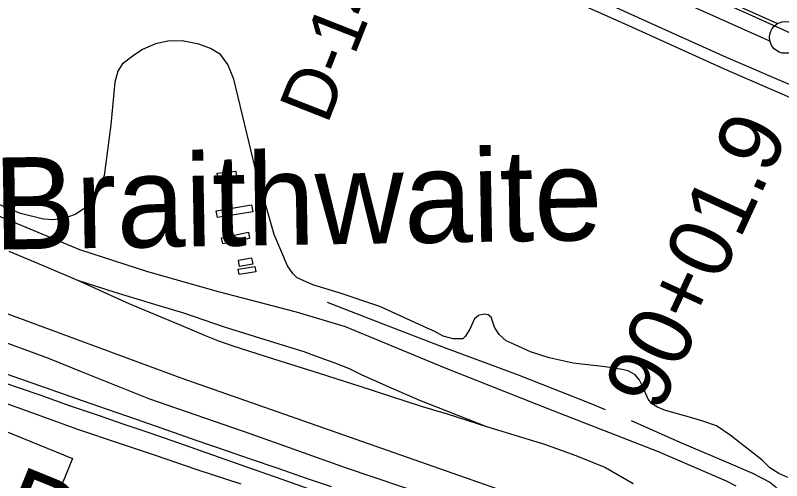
# Model space of a CAD drawing. Extents: x 3715084 to 3753216, y 488173 to 513963.
# Drawn here: x 3722638 to 3723845, y 498796 to 499530 of the extents above; entities that cross this region are included whole.
import ezdxf

# ---------------------------------------------------------------- set-up
doc = ezdxf.new("R2010")
doc.units = 0
for name, color, linetype in [('V-BLDG-OTLN', 7, 'Continuous'), ('V-FLOD-BASE', 7, 'Continuous'), ('V-LEVE-TOET', 7, 'Continuous'), ('V-RAIL-TRAK', 7, 'Continuous'), ('V-RIVR-RANG-IDEN', 7, 'Continuous'), ('V-ROAD-CNTR', 7, 'Continuous'), ('V-SITE-VEGE', 7, 'Continuous'), ('V-SURV-IDEN', 7, 'Continuous'), ('V-SURV-LINE', 7, 'Continuous'), ('V-TOPO-GNAM-IDEN', 7, 'Continuous'), ('V-TOPO-SHOR', 7, 'Continuous'), ('V-TOPO-WATR-IDEN', 7, 'Continuous')]:
    doc.layers.add(name, color=color, linetype=linetype)

msp = doc.modelspace()

# ---------------------------------------------------------------- linework, layer by layer
at = {"layer": 'V-BLDG-OTLN'}
for points in [[(3722955.5, 499281.2), (3722984.7, 499284.1), (3722985.4, 499276.6), (3722956.3, 499273.8)], [(3722954, 499221.8), (3723009.6, 499231.1), (3723011.5, 499220.2), (3722955.8, 499210.9)], [(3722962.4, 499179.3), (3723004.6, 499188), (3723006.6, 499178.2), (3722964.4, 499169.5)], [(3722989, 499143.7), (3723009.6, 499147.4), (3723011.4, 499137.6), (3722990.7, 499133.9)], [(3722988.6, 499129.6), (3723014.8, 499134), (3723016.2, 499125.7), (3722990, 499121.2)]]:
    msp.add_lwpolyline(points, close=True, dxfattribs=at)
at = {"layer": 'V-FLOD-BASE'}
msp.add_lwpolyline([(3722600.5, 500136.3), (3722651, 500080.9), (3722692.3, 500040.6), (3722712.3, 500020.8), (3722723.3, 500012.4), (3722743.9, 499998.8), (3722774.9, 499982.7), (3722824.4, 499962.9), (3722908.6, 499923.9), (3722999.6, 499883.7), (3723096.6, 499839.1), (3723214.9, 499787.2), (3723325.4, 499741.5), (3723442.3, 499691.8), (3723527.9, 499650.1), (3723623, 499607.3), (3723786.8, 499534.2), (3723869.2, 499496.9)], dxfattribs=at)
at = {"layer": 'V-LEVE-TOET'}
msp.add_lwpolyline([(3722601.3, 500040.6), (3722665.9, 499969.2), (3722692, 499947.5), (3722711.7, 499933.5), (3722767.8, 499900.3), (3722813.8, 499879), (3722868.3, 499859.8), (3722914.7, 499839.9), (3722970.1, 499817.5), (3723062.5, 499776.8), (3723146.7, 499738.8), (3723250.4, 499695.6), (3723390.6, 499631.1), (3723507.6, 499577.3), (3723618.6, 499526.2), (3723757, 499463.9), (3723872, 499414.7)], dxfattribs=at)
at = {"layer": 'V-RAIL-TRAK'}
for points in [[(3722627.4, 499158.3), (3722685.2, 499133.7), (3722735.6, 499112.6), (3722816.2, 499075.8), (3722898.1, 499041.2), (3722936.7, 499025.3), (3722957.6, 499016.7), (3722980.4, 499009), (3723044.4, 498988.1), (3723116.1, 498965.5), (3723180.1, 498945.1), (3723276.8, 498914), (3723317.6, 498901.7), (3723379.8, 498881.7), (3723434.7, 498865.1), (3723471, 498854.1), (3723520.5, 498836.1), (3723566.9, 498817.1), (3723610.7, 498791.8)], [(3722735.6, 499112.6), (3722794.2, 499093.4), (3722863.6, 499072.6), (3722902.7, 499060.7), (3722966.7, 499038.9), (3723045.7, 499014.3), (3723092, 498999.8), (3723111.5, 498992.5), (3723139.2, 498982.7), (3723163.3, 498973.2), (3723183.3, 498963.2), (3723229.3, 498942.9), (3723274.3, 498923.4), (3723379.8, 498881.7)], [(3722603.3, 498971.5), (3722665.1, 498949.9), (3722723.6, 498929.4), (3722767.2, 498914.4), (3722828.1, 498893), (3722877.1, 498876.1), (3722923.7, 498859.6), (3722969.6, 498843.6), (3723007.7, 498830.6), (3723050.9, 498815.8), (3723095.6, 498800.4), (3723135.1, 498787)], [(3722617.4, 498951.7), (3722674.6, 498932), (3722724.2, 498914.3), (3722768.2, 498899.3), (3722808.6, 498885.4), (3722849.3, 498871.8), (3722894.4, 498855.9), (3722940.8, 498839.4), (3723001.6, 498818.3), (3723057.5, 498798.6), (3723106.1, 498781.5)]]:
    msp.add_lwpolyline(points, dxfattribs=at)
at = {"layer": 'V-ROAD-CNTR'}
for points in [[(3724721.6, 498318.2), (3722898.6, 498957.7), (3722289.2, 499183.4), (3721129.6, 499619.5)], [(3722545.7, 499240.5), (3722647.7, 499198.7), (3722738.8, 499160.7), (3722845.5, 499125.8), (3722956.9, 499094.4), (3723080, 499062.5), (3723157, 499039.4), (3723312.9, 498974.6), (3723483.9, 498906.7), (3723650, 498842.2), (3723756.9, 498796.3), (3723772.1, 498788.4)]]:
    msp.add_lwpolyline(points, dxfattribs=at)
at = {"layer": 'V-SITE-VEGE'}
for p, q in [((3722605.4, 498924.7), (3722695.3, 498892.4)), ((3722695.3, 498892.4), (3722735.5, 498877.6)), ((3722735.5, 498877.6), (3722800.9, 498855.4)), ((3722800.9, 498855.4), (3722857.6, 498836.4)), ((3722857.6, 498836.4), (3722923.7, 498814)), ((3722923.7, 498814), (3722992.9, 498791.4))]:
    msp.add_line(p, q, dxfattribs=at)
for points in [[(3722614.2, 499982.4), (3722668.4, 499932.9), (3722710, 499904.3), (3722742.4, 499884.2), (3722777, 499866.8), (3722840.6, 499842.3), (3722913.7, 499818.4), (3722979.6, 499794.4), (3723090.2, 499743.3), (3723231.6, 499685.1), (3723330.4, 499638.7), (3723452.9, 499581), (3723602, 499514.3), (3723753.9, 499445.3), (3723912.4, 499376.6)], [(3723854.4, 498801.2), (3723840.3, 498807.7), (3723826.1, 498816.4), (3723813.7, 498828.4), (3723794.5, 498843.8), (3723763.3, 498868), (3723741.9, 498882.5), (3723720.5, 498890.2), (3723699.2, 498896.6), (3723661.5, 498907.1), (3723648.8, 498912.3), (3723640.1, 498917.6), (3723634.1, 498924.7), (3723625.2, 498945.2), (3723620, 498956), (3723614, 498963.1), (3723602.6, 498969.2), (3723593.5, 498971.7), (3723566.8, 498975.7), (3723516.2, 498981.5), (3723478.1, 498989.8), (3723449.1, 498999.6), (3723425, 499010.5), (3723410.8, 499016.5), (3723399.4, 499026.7), (3723392.4, 499038.3), (3723387.1, 499054), (3723382.5, 499057.9), (3723375.8, 499058.7), (3723366.8, 499056.7), (3723361, 499051.6), (3723353.2, 499035.3), (3723346.2, 499023.4), (3723342.2, 499019.7), (3723327.3, 499019.9), (3723311.5, 499024.1), (3723297.3, 499031.9), (3723286.4, 499036.7), (3723211.8, 499070.9), (3723147.7, 499092.2), (3723106, 499105), (3723081.4, 499116.2), (3723074.5, 499122.9), (3723066.2, 499134.9), (3723045.4, 499184.1), (3723015.9, 499287.3), (3722981.6, 499429.3), (3722972.1, 499452.1), (3722960.5, 499468.1), (3722945, 499477.7), (3722926.4, 499484.1), (3722900.6, 499489.5), (3722878, 499489.1), (3722858.3, 499485.1), (3722837.7, 499476.1), (3722823, 499465.9), (3722806.1, 499453), (3722799.1, 499442), (3722794.5, 499424.3), (3722788.1, 499357), (3722777.4, 499277.4), (3722772.3, 499262.8), (3722766.2, 499250.5), (3722760.9, 499242.3), (3722751.7, 499230.4), (3722745.5, 499224.9), (3722731.7, 499215.6), (3722720, 499211.8), (3722698.4, 499207.7), (3722682.2, 499208.3), (3722645.9, 499217.6), (3722539.9, 499261.6)]]:
    msp.add_lwpolyline(points, dxfattribs=at)
at = {"layer": 'V-SURV-LINE'}
for points in [[(3722749.7, 500004.1), (3723838.2, 499516.7)], [(3723826, 499489.3), (3722737.4, 499976.7)]]:
    msp.add_lwpolyline(points, dxfattribs=at)
msp.add_circle((3723850.3, 499494.9), 25, dxfattribs=at)
at = {"layer": 'V-TOPO-SHOR'}
for points in [[(3723779.8, 498603.5), (3723676.4, 498639.4), (3723546.5, 498683.8), (3723422.1, 498726.1), (3723285.3, 498773.6), (3723159.1, 498815.8), (3723009.2, 498869.4), (3722849.3, 498925), (3722747.1, 498965.9), (3722688.9, 498989.6), (3722599.4, 499022.2), (3722487.6, 499064.2), (3722342.1, 499119.7), (3722257.6, 499151.4), (3722164, 499188.9), (3722108.5, 499209.1)], [(3723128.9, 499077.5), (3723213.7, 499044.6), (3723311.9, 499006.8), (3723429.4, 498963.2), (3723544.2, 498917.8), (3723566.6, 498908.7)], [(3723607.6, 498891.3), (3723684.2, 498857.2), (3723757.3, 498826.1), (3723798.7, 498808.1), (3723825.7, 498793.9), (3723833.7, 498787.9), (3723842.4, 498778.5), (3723849.2, 498763.5), (3723857.4, 498728.8), (3723863.8, 498713.5), (3723876.1, 498696.3), (3723914.6, 498649.9), (3723923.4, 498637.7), (3723928.4, 498627.2), (3723927.6, 498615.2)]]:
    msp.add_lwpolyline(points, dxfattribs=at)
at = {"layer": 'V-TOPO-WATR-IDEN'}
msp.add_lwpolyline([(3721781.5, 498994.9), (3722081.7, 498938.2), (3722136.3, 499072.2), (3722727.6, 498831.4), (3722673, 498697.3), (3722936.5, 498524.5)], dxfattribs=at)

# ---------------------------------------------------------------- texts
at = {"layer": 'V-RIVR-RANG-IDEN'}
msp.add_text('D-140', height=83, rotation=68.4713, dxfattribs=at).set_placement((3723128.8, 499356.4))
at = {"layer": 'V-SURV-IDEN'}
for s, rotation, p in [('102+34.6', 44.9019, (3722315, 499446.5)), ('90+01.9', 65.1808, (3723652.2, 498901.8))]:
    msp.add_text(s, height=100, rotation=rotation, dxfattribs=at).set_placement(p)
at = {"layer": 'V-TOPO-GNAM-IDEN'}
msp.add_text('Braithwaite', height=145, rotation=0.918, dxfattribs=at).set_placement((3722604.1, 499160.4))
at = {"layer": 'V-TOPO-WATR-IDEN'}
msp.add_text('L.W.R.P.', height=124.5, rotation=337.838, dxfattribs=at).set_placement((3722127.7, 498898.2))

doc.saveas('drawing.dxf')
